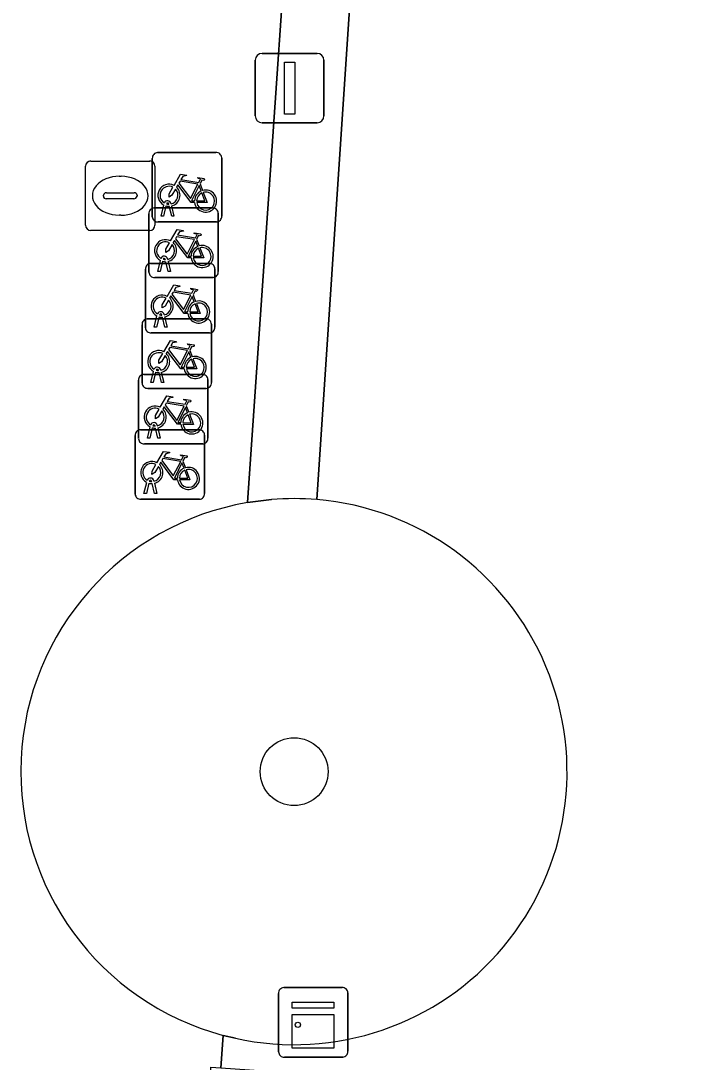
# Model space of a CAD drawing. Extents: x 161848 to 162726, y 385382 to 386521.
# Drawn here: x 162129.15 to 162138.88, y 385598 to 385612.99 of the extents above; entities that cross this region are included whole.
import ezdxf

# ---------------------------------------------------------------- set-up
doc = ezdxf.new("R2010")
doc.units = 0
for name, color, linetype in [('IMGEO_Boom', 7, 'Continuous'), ('IMGEO_Brandkraan', 7, 'Continuous'), ('IMGEO_Fietsenrek', 7, 'Continuous'), ('IMGEO_Groenvoorziening', 7, 'Continuous'), ('IMGEO_Haag', 7, 'Continuous'), ('IMGEO_Kast', 7, 'Continuous'), ('IMGEO_Lichtmast', 7, 'Continuous'), ('IMGEO_Voetpad_open', 7, 'Continuous')]:
    doc.layers.add(name, color=color, linetype=linetype)

msp = doc.modelspace()

# ---------------------------------------------------------------- linework, layer by layer
at = {"layer": 'IMGEO_Boom'}
msp.add_circle((162133.092, 385602.181), 0.489, dxfattribs=at)
at = {"layer": 'IMGEO_Brandkraan'}
for p, q in [((162130.086, 385610.046), (162130.086, 385610.898)), ((162130.161, 385610.972), (162131.013, 385610.972)), ((162131.087, 385610.898), (162131.087, 385610.046)), ((162130.574, 385610.752), (162130.599, 385610.752)), ((162130.345, 385610.466), (162130.345, 385610.478)), ((162130.388, 385610.515), (162130.786, 385610.515)), ((162130.829, 385610.478), (162130.829, 385610.466)), ((162130.783, 385610.429), (162130.385, 385610.429)), ((162130.597, 385610.192), (162130.572, 385610.192)), ((162131.013, 385609.972), (162130.161, 385609.972))]:
    msp.add_line(p, q, dxfattribs=at)
for points in [[(162130.086, 385610.046), (162130.086, 385610.898)], [(162130.161, 385610.972), (162131.013, 385610.972)], [(162131.087, 385610.898), (162131.087, 385610.046)], [(162131.013, 385609.972), (162130.161, 385609.972)]]:
    msp.add_lwpolyline(points, dxfattribs=at)
for centre, radius, start, end in [((162130.163, 385610.896), 0.0765, 91.552, 178.448), ((162130.163, 385610.896), 0.0765, 91.552, 178.448), ((162131.011, 385610.896), 0.0765, 1.552, 88.448), ((162131.011, 385610.896), 0.0765, 1.552, 88.448), ((162130.385, 385610.475), 0.0403, 85.8775, 175.7526), ((162130.382, 385610.465), 0.0366, 178.938, 274.7102), ((162130.786, 385610.472), 0.043, 264.8664, 352.4533), ((162130.79, 385610.477), 0.0386, 1.7309, 96.639), ((162130.163, 385610.048), 0.0765, 181.552, 268.448), ((162130.163, 385610.048), 0.0765, 181.552, 268.448), ((162131.011, 385610.048), 0.0765, 271.552, 358.448), ((162131.011, 385610.048), 0.0765, 271.552, 358.448)]:
    msp.add_arc(centre, radius, start, end, dxfattribs=at)
for centre, major_axis, ratio, start_param, end_param in [((162130.573, 385610.472), (-0.387, 0.002), 0.722429, 4.712389, 7.853982), ((162130.598, 385610.472), (-0.39, 0.002), 0.717154, 1.570796, 4.712389)]:
    msp.add_ellipse(centre, major_axis=major_axis, ratio=ratio, start_param=start_param, end_param=end_param, dxfattribs=at)
at = {"layer": 'IMGEO_Fietsenrek'}
for p, q in [((162131.124, 385611.094), (162131.965, 385611.094)), ((162131.965, 385611.094), (162131.124, 385611.094)), ((162131.049, 385610.169), (162131.049, 385611.01)), ((162131.049, 385611.01), (162131.049, 385610.169)), ((162132.049, 385611.019), (162132.049, 385610.178)), ((162132.049, 385610.178), (162132.049, 385611.019)), ((162131.736, 385610.643), (162131.772, 385610.548)), ((162131.075, 385610.296), (162131.916, 385610.296)), ((162131.916, 385610.296), (162131.075, 385610.296)), ((162131.176, 385610.178), (162131.215, 385610.338)), ((162131.245, 385610.326), (162131.21, 385610.178)), ((162131.287, 385610.35), (162131.286, 385610.354)), ((162131.328, 385610.178), (162131.294, 385610.32)), ((162131.318, 385610.361), (162131.319, 385610.354)), ((162131.326, 385610.324), (162131.361, 385610.178)), ((162131, 385609.371), (162131, 385610.212)), ((162131, 385610.212), (162131, 385609.371)), ((162131.21, 385610.178), (162131.176, 385610.178)), ((162131.361, 385610.178), (162131.328, 385610.178)), ((162132, 385610.221), (162132, 385609.38)), ((162132, 385609.38), (162132, 385610.221)), ((162131.974, 385610.094), (162131.133, 385610.094)), ((162131.133, 385610.094), (162131.974, 385610.094)), ((162131.687, 385609.845), (162131.723, 385609.75)), ((162131.238, 385609.552), (162131.237, 385609.556)), ((162131.269, 385609.563), (162131.27, 385609.556)), ((162130.95, 385608.572), (162130.95, 385609.413)), ((162130.95, 385609.413), (162130.95, 385608.572)), ((162131.025, 385609.497), (162131.866, 385609.497)), ((162131.866, 385609.497), (162131.025, 385609.497)), ((162131.127, 385609.38), (162131.166, 385609.54)), ((162131.196, 385609.528), (162131.161, 385609.38)), ((162131.279, 385609.38), (162131.245, 385609.522)), ((162131.277, 385609.526), (162131.312, 385609.38)), ((162131.95, 385609.422), (162131.95, 385608.581)), ((162131.95, 385608.581), (162131.95, 385609.422)), ((162131.925, 385609.296), (162131.084, 385609.296)), ((162131.084, 385609.296), (162131.925, 385609.296)), ((162131.161, 385609.38), (162131.127, 385609.38)), ((162131.312, 385609.38), (162131.279, 385609.38)), ((162131.637, 385609.046), (162131.673, 385608.951)), ((162130.976, 385608.699), (162131.817, 385608.699)), ((162131.817, 385608.699), (162130.976, 385608.699)), ((162131.077, 385608.581), (162131.116, 385608.741)), ((162131.146, 385608.729), (162131.111, 385608.581)), ((162131.188, 385608.753), (162131.187, 385608.757)), ((162131.229, 385608.581), (162131.195, 385608.723)), ((162131.219, 385608.764), (162131.22, 385608.757)), ((162131.227, 385608.727), (162131.262, 385608.581)), ((162130.901, 385607.774), (162130.901, 385608.615)), ((162130.901, 385608.615), (162130.901, 385607.774)), ((162131.875, 385608.497), (162131.034, 385608.497)), ((162131.034, 385608.497), (162131.875, 385608.497)), ((162131.111, 385608.581), (162131.077, 385608.581)), ((162131.262, 385608.581), (162131.229, 385608.581)), ((162131.901, 385608.624), (162131.901, 385607.783)), ((162131.901, 385607.783), (162131.901, 385608.624)), ((162131.588, 385608.248), (162131.624, 385608.153)), ((162130.926, 385607.9), (162131.767, 385607.9)), ((162131.767, 385607.9), (162130.926, 385607.9)), ((162131.028, 385607.783), (162131.067, 385607.943)), ((162131.097, 385607.931), (162131.062, 385607.783)), ((162131.139, 385607.955), (162131.138, 385607.959)), ((162131.18, 385607.783), (162131.146, 385607.925)), ((162131.17, 385607.966), (162131.171, 385607.959)), ((162131.178, 385607.929), (162131.213, 385607.783)), ((162130.851, 385606.975), (162130.851, 385607.816)), ((162130.851, 385607.816), (162130.851, 385606.975)), ((162131.062, 385607.783), (162131.028, 385607.783)), ((162131.213, 385607.783), (162131.18, 385607.783)), ((162131.851, 385607.825), (162131.851, 385606.984)), ((162131.851, 385606.984), (162131.851, 385607.825)), ((162131.826, 385607.699), (162130.985, 385607.699)), ((162130.985, 385607.699), (162131.826, 385607.699)), ((162131.538, 385607.449), (162131.574, 385607.354)), ((162130.978, 385606.984), (162131.017, 385607.144)), ((162131.089, 385607.156), (162131.088, 385607.16)), ((162131.12, 385607.167), (162131.121, 385607.16)), ((162130.802, 385606.177), (162130.802, 385607.018)), ((162130.802, 385607.018), (162130.802, 385606.177)), ((162130.877, 385607.102), (162131.718, 385607.102)), ((162131.718, 385607.102), (162130.877, 385607.102)), ((162131.047, 385607.132), (162131.012, 385606.984)), ((162131.13, 385606.984), (162131.096, 385607.126)), ((162131.128, 385607.13), (162131.163, 385606.984)), ((162131.802, 385607.027), (162131.802, 385606.186)), ((162131.802, 385606.186), (162131.802, 385607.027)), ((162131.776, 385606.9), (162130.935, 385606.9)), ((162130.935, 385606.9), (162131.776, 385606.9)), ((162131.012, 385606.984), (162130.978, 385606.984)), ((162131.163, 385606.984), (162131.13, 385606.984)), ((162131.489, 385606.651), (162131.525, 385606.556)), ((162130.929, 385606.186), (162130.968, 385606.346)), ((162130.998, 385606.334), (162130.963, 385606.186)), ((162131.04, 385606.358), (162131.039, 385606.362)), ((162131.081, 385606.186), (162131.047, 385606.328)), ((162131.071, 385606.369), (162131.072, 385606.362)), ((162131.079, 385606.332), (162131.114, 385606.186)), ((162131.727, 385606.102), (162130.886, 385606.102)), ((162130.886, 385606.102), (162131.727, 385606.102)), ((162130.963, 385606.186), (162130.929, 385606.186)), ((162131.114, 385606.186), (162131.081, 385606.186))]:
    msp.add_line(p, q, dxfattribs=at)
for points in [[(162131.362, 385610.62), (162131.457, 385610.784), (162131.543, 385610.77), (162131.545, 385610.761), (162131.489, 385610.75), (162131.462, 385610.705), (162131.718, 385610.664)], [(162131.383, 385610.568), (162131.331, 385610.478), (162131.291, 385610.453), (162131.292, 385610.5), (162131.347, 385610.594)], [(162131.658, 385610.376), (162131.608, 385610.376), (162131.417, 385610.627), (162131.398, 385610.595)], [(162131.705, 385610.639), (162131.448, 385610.68), (162131.431, 385610.651), (162131.598, 385610.431), (162131.705, 385610.639)], [(162131.753, 385610.541), (162131.723, 385610.618), (162131.614, 385610.4), (162131.657, 385610.4)], [(162131.718, 385610.664), (162131.743, 385610.713), (162131.737, 385610.717), (162131.714, 385610.721), (162131.702, 385610.728), (162131.701, 385610.731), (162131.703, 385610.736), (162131.798, 385610.721), (162131.8, 385610.711), (162131.79, 385610.698), (162131.778, 385610.692), (162131.764, 385610.698), (162131.736, 385610.643)], [(162131.687, 385610.4), (162131.807, 385610.399), (162131.763, 385610.513)], [(162131.783, 385610.52), (162131.838, 385610.375), (162131.688, 385610.375)], [(162131.313, 385609.822), (162131.408, 385609.986), (162131.494, 385609.972), (162131.496, 385609.963), (162131.44, 385609.952), (162131.413, 385609.907), (162131.669, 385609.866)], [(162131.656, 385609.841), (162131.399, 385609.882), (162131.382, 385609.853), (162131.549, 385609.633), (162131.656, 385609.841)], [(162131.669, 385609.866), (162131.694, 385609.915), (162131.688, 385609.919), (162131.665, 385609.923), (162131.653, 385609.93), (162131.652, 385609.933), (162131.654, 385609.938), (162131.749, 385609.923), (162131.751, 385609.913), (162131.741, 385609.9), (162131.729, 385609.894), (162131.715, 385609.9), (162131.687, 385609.845)], [(162131.334, 385609.77), (162131.282, 385609.68), (162131.242, 385609.655), (162131.243, 385609.702), (162131.298, 385609.796)], [(162131.609, 385609.578), (162131.559, 385609.578), (162131.368, 385609.829), (162131.349, 385609.797)], [(162131.704, 385609.743), (162131.674, 385609.82), (162131.565, 385609.602), (162131.608, 385609.602)], [(162131.638, 385609.602), (162131.758, 385609.601), (162131.714, 385609.715)], [(162131.734, 385609.722), (162131.789, 385609.577), (162131.639, 385609.577)], [(162131.263, 385609.023), (162131.358, 385609.187), (162131.444, 385609.173), (162131.446, 385609.164), (162131.39, 385609.153), (162131.363, 385609.108), (162131.619, 385609.067)], [(162131.619, 385609.067), (162131.644, 385609.116), (162131.638, 385609.12), (162131.615, 385609.124), (162131.603, 385609.131), (162131.602, 385609.134), (162131.604, 385609.139), (162131.699, 385609.124), (162131.701, 385609.114), (162131.691, 385609.101), (162131.679, 385609.095), (162131.665, 385609.101), (162131.637, 385609.046)], [(162131.284, 385608.971), (162131.232, 385608.881), (162131.192, 385608.856), (162131.193, 385608.903), (162131.248, 385608.997)], [(162131.559, 385608.779), (162131.509, 385608.779), (162131.318, 385609.03), (162131.299, 385608.998)], [(162131.606, 385609.042), (162131.349, 385609.083), (162131.332, 385609.054), (162131.499, 385608.834), (162131.606, 385609.042)], [(162131.654, 385608.944), (162131.624, 385609.021), (162131.515, 385608.803), (162131.558, 385608.803)], [(162131.588, 385608.803), (162131.708, 385608.802), (162131.664, 385608.916)], [(162131.684, 385608.923), (162131.739, 385608.778), (162131.589, 385608.778)], [(162131.214, 385608.225), (162131.309, 385608.389), (162131.395, 385608.375), (162131.397, 385608.366), (162131.341, 385608.355), (162131.314, 385608.31), (162131.57, 385608.269)], [(162131.235, 385608.173), (162131.183, 385608.083), (162131.143, 385608.058), (162131.144, 385608.105), (162131.199, 385608.199)], [(162131.51, 385607.981), (162131.46, 385607.981), (162131.269, 385608.232), (162131.25, 385608.2)], [(162131.557, 385608.244), (162131.3, 385608.285), (162131.283, 385608.256), (162131.45, 385608.036), (162131.557, 385608.244)], [(162131.605, 385608.146), (162131.575, 385608.223), (162131.466, 385608.005), (162131.509, 385608.005)], [(162131.57, 385608.269), (162131.595, 385608.318), (162131.589, 385608.322), (162131.566, 385608.326), (162131.554, 385608.333), (162131.553, 385608.336), (162131.555, 385608.341), (162131.65, 385608.326), (162131.652, 385608.316), (162131.642, 385608.303), (162131.63, 385608.297), (162131.616, 385608.303), (162131.588, 385608.248)], [(162131.539, 385608.005), (162131.659, 385608.004), (162131.615, 385608.118)], [(162131.635, 385608.125), (162131.69, 385607.98), (162131.54, 385607.98)], [(162131.164, 385607.426), (162131.259, 385607.59), (162131.345, 385607.576), (162131.347, 385607.567), (162131.291, 385607.556), (162131.264, 385607.511), (162131.52, 385607.47)], [(162131.507, 385607.445), (162131.25, 385607.486), (162131.233, 385607.457), (162131.4, 385607.237), (162131.507, 385607.445)], [(162131.52, 385607.47), (162131.545, 385607.519), (162131.539, 385607.523), (162131.516, 385607.527), (162131.504, 385607.534), (162131.503, 385607.537), (162131.505, 385607.542), (162131.6, 385607.527), (162131.602, 385607.517), (162131.592, 385607.504), (162131.58, 385607.498), (162131.566, 385607.504), (162131.538, 385607.449)], [(162131.185, 385607.374), (162131.133, 385607.284), (162131.093, 385607.259), (162131.094, 385607.306), (162131.149, 385607.4)], [(162131.46, 385607.182), (162131.41, 385607.182), (162131.219, 385607.433), (162131.2, 385607.401)], [(162131.555, 385607.347), (162131.525, 385607.424), (162131.416, 385607.206), (162131.459, 385607.206)], [(162131.489, 385607.206), (162131.609, 385607.205), (162131.565, 385607.319)], [(162131.585, 385607.326), (162131.64, 385607.181), (162131.49, 385607.181)], [(162131.115, 385606.628), (162131.21, 385606.792), (162131.296, 385606.778), (162131.298, 385606.769), (162131.242, 385606.758), (162131.215, 385606.713), (162131.471, 385606.672)], [(162131.471, 385606.672), (162131.496, 385606.721), (162131.49, 385606.725), (162131.467, 385606.729), (162131.455, 385606.736), (162131.454, 385606.739), (162131.456, 385606.744), (162131.551, 385606.729), (162131.553, 385606.719), (162131.543, 385606.706), (162131.531, 385606.7), (162131.517, 385606.706), (162131.489, 385606.651)], [(162131.136, 385606.576), (162131.084, 385606.486), (162131.044, 385606.461), (162131.045, 385606.508), (162131.1, 385606.602)], [(162131.411, 385606.384), (162131.361, 385606.384), (162131.17, 385606.635), (162131.151, 385606.603)], [(162131.458, 385606.647), (162131.201, 385606.688), (162131.184, 385606.659), (162131.351, 385606.439), (162131.458, 385606.647)], [(162131.506, 385606.549), (162131.476, 385606.626), (162131.367, 385606.408), (162131.41, 385606.408)], [(162131.44, 385606.408), (162131.56, 385606.407), (162131.516, 385606.521)], [(162131.536, 385606.528), (162131.591, 385606.383), (162131.441, 385606.383)]]:
    msp.add_lwpolyline(points, dxfattribs=at)
for centre, radius, start, end in [((162131.127, 385611.016), 0.0779, 92.4484, 184.2845), ((162131.127, 385611.016), 0.0779, 92.4484, 184.2845), ((162131.971, 385611.016), 0.0779, 2.4484, 94.2845), ((162131.971, 385611.016), 0.0779, 2.4484, 94.2845), ((162131.289, 385610.479), 0.159, 62.6766, 242.1369), ((162131.289, 385610.479), 0.129, 63.3192, 238.903), ((162131.289, 385610.479), 0.159, 283.5766, 46.6042), ((162131.289, 385610.479), 0.129, 283.6043, 43.4302), ((162131.816, 385610.395), 0.159, 113.3408, 178.3217), ((162131.816, 385610.395), 0.159, 187.0065, 105.7708), ((162131.816, 385610.395), 0.129, 113.923, 177.9556), ((162131.816, 385610.395), 0.129, 188.6715, 104.5883), ((162131.078, 385610.218), 0.0779, 92.4484, 184.2845), ((162131.078, 385610.218), 0.0779, 92.4484, 184.2845), ((162131.269, 385610.35), 0.0499, 12.8025, 158.6934), ((162131.289, 385610.479), 0.159, 253.9967, 271.7867), ((162131.269, 385610.35), 0.0174, 12.8025, 163.4502), ((162131.289, 385610.479), 0.129, 253.415, 269.0204), ((162131.922, 385610.218), 0.0779, 2.4484, 94.2845), ((162131.922, 385610.218), 0.0779, 2.4484, 94.2845), ((162131.127, 385610.172), 0.0779, 182.4484, 274.2845), ((162131.127, 385610.172), 0.0779, 182.4484, 274.2845), ((162131.971, 385610.172), 0.0779, 272.4484, 4.2845), ((162131.971, 385610.172), 0.0779, 272.4484, 4.2845), ((162131.24, 385609.681), 0.159, 62.6766, 242.1369), ((162131.24, 385609.681), 0.129, 63.3192, 238.903), ((162131.24, 385609.681), 0.129, 283.6043, 43.4302), ((162131.24, 385609.681), 0.159, 283.5766, 46.6042), ((162131.767, 385609.597), 0.159, 113.3408, 178.3217), ((162131.767, 385609.597), 0.159, 187.0065, 105.7708), ((162131.767, 385609.597), 0.129, 113.923, 177.9556), ((162131.767, 385609.597), 0.129, 188.6715, 104.5883), ((162131.22, 385609.552), 0.0499, 12.8025, 158.6934), ((162131.22, 385609.552), 0.0174, 12.8025, 163.4502), ((162131.24, 385609.681), 0.129, 253.415, 269.0204), ((162131.028, 385609.419), 0.0779, 92.4484, 184.2845), ((162131.028, 385609.419), 0.0779, 92.4484, 184.2845), ((162131.24, 385609.681), 0.159, 253.9967, 271.7867), ((162131.872, 385609.419), 0.0779, 2.4484, 94.2845), ((162131.872, 385609.419), 0.0779, 2.4484, 94.2845), ((162131.078, 385609.374), 0.0779, 182.4484, 274.2845), ((162131.078, 385609.374), 0.0779, 182.4484, 274.2845), ((162131.922, 385609.374), 0.0779, 272.4484, 4.2845), ((162131.922, 385609.374), 0.0779, 272.4484, 4.2845), ((162131.19, 385608.882), 0.159, 62.6766, 242.1369), ((162131.19, 385608.882), 0.129, 63.3192, 238.903), ((162131.19, 385608.882), 0.129, 283.6043, 43.4302), ((162131.19, 385608.882), 0.159, 283.5766, 46.6042), ((162131.717, 385608.798), 0.159, 113.3408, 178.3217), ((162131.717, 385608.798), 0.159, 187.0065, 105.7708), ((162131.17, 385608.753), 0.0499, 12.8025, 158.6934), ((162131.717, 385608.798), 0.129, 113.923, 177.9556), ((162131.717, 385608.798), 0.129, 188.6715, 104.5883), ((162130.979, 385608.621), 0.0779, 92.4484, 184.2845), ((162130.979, 385608.621), 0.0779, 92.4484, 184.2845), ((162131.19, 385608.882), 0.159, 253.9967, 271.7867), ((162131.17, 385608.753), 0.0174, 12.8025, 163.4502), ((162131.19, 385608.882), 0.129, 253.415, 269.0204), ((162131.823, 385608.621), 0.0779, 2.4484, 94.2845), ((162131.823, 385608.621), 0.0779, 2.4484, 94.2845), ((162131.028, 385608.575), 0.0779, 182.4484, 274.2845), ((162131.028, 385608.575), 0.0779, 182.4484, 274.2845), ((162131.872, 385608.575), 0.0779, 272.4484, 4.2845), ((162131.872, 385608.575), 0.0779, 272.4484, 4.2845), ((162131.141, 385608.084), 0.159, 62.6766, 242.1369), ((162131.141, 385608.084), 0.129, 63.3192, 238.903), ((162131.141, 385608.084), 0.159, 283.5766, 46.6042), ((162131.141, 385608.084), 0.129, 283.6043, 43.4302), ((162131.668, 385608), 0.159, 113.3408, 178.3217), ((162131.668, 385608), 0.159, 187.0065, 105.7708), ((162131.668, 385608), 0.129, 113.923, 177.9556), ((162131.668, 385608), 0.129, 188.6715, 104.5883), ((162130.929, 385607.822), 0.0779, 92.4484, 184.2845), ((162130.929, 385607.822), 0.0779, 92.4484, 184.2845), ((162131.121, 385607.955), 0.0499, 12.8025, 158.6934), ((162131.141, 385608.084), 0.159, 253.9967, 271.7867), ((162131.121, 385607.955), 0.0174, 12.8025, 163.4502), ((162131.141, 385608.084), 0.129, 253.415, 269.0204), ((162131.773, 385607.822), 0.0779, 2.4484, 94.2845), ((162131.773, 385607.822), 0.0779, 2.4484, 94.2845), ((162130.979, 385607.777), 0.0779, 182.4484, 274.2845), ((162130.979, 385607.777), 0.0779, 182.4484, 274.2845), ((162131.823, 385607.777), 0.0779, 272.4484, 4.2845), ((162131.823, 385607.777), 0.0779, 272.4484, 4.2845), ((162131.091, 385607.285), 0.159, 62.6766, 242.1369), ((162131.091, 385607.285), 0.129, 63.3192, 238.903), ((162131.091, 385607.285), 0.129, 283.6043, 43.4302), ((162131.091, 385607.285), 0.159, 283.5766, 46.6042), ((162131.618, 385607.201), 0.159, 113.3408, 178.3217), ((162131.618, 385607.201), 0.159, 187.0065, 105.7708), ((162131.618, 385607.201), 0.129, 113.923, 177.9556), ((162131.618, 385607.201), 0.129, 188.6715, 104.5883), ((162131.071, 385607.156), 0.0499, 12.8025, 158.6934), ((162131.071, 385607.156), 0.0174, 12.8025, 163.4502), ((162131.091, 385607.285), 0.129, 253.415, 269.0204), ((162130.88, 385607.024), 0.0779, 92.4484, 184.2845), ((162130.88, 385607.024), 0.0779, 92.4484, 184.2845), ((162131.091, 385607.285), 0.159, 253.9967, 271.7867), ((162131.724, 385607.024), 0.0779, 2.4484, 94.2845), ((162131.724, 385607.024), 0.0779, 2.4484, 94.2845), ((162130.929, 385606.978), 0.0779, 182.4484, 274.2845), ((162130.929, 385606.978), 0.0779, 182.4484, 274.2845), ((162131.773, 385606.978), 0.0779, 272.4484, 4.2845), ((162131.773, 385606.978), 0.0779, 272.4484, 4.2845), ((162131.042, 385606.487), 0.159, 62.6766, 242.1369), ((162131.042, 385606.487), 0.129, 63.3192, 238.903), ((162131.042, 385606.487), 0.129, 283.6043, 43.4302), ((162131.042, 385606.487), 0.159, 283.5766, 46.6042), ((162131.569, 385606.403), 0.159, 113.3408, 178.3217), ((162131.569, 385606.403), 0.159, 187.0065, 105.7708), ((162131.022, 385606.358), 0.0499, 12.8025, 158.6934), ((162131.569, 385606.403), 0.129, 113.923, 177.9556), ((162131.569, 385606.403), 0.129, 188.6715, 104.5883), ((162131.042, 385606.487), 0.159, 253.9967, 271.7867), ((162131.022, 385606.358), 0.0174, 12.8025, 163.4502), ((162131.042, 385606.487), 0.129, 253.415, 269.0204), ((162130.88, 385606.18), 0.0779, 182.4484, 274.2845), ((162130.88, 385606.18), 0.0779, 182.4484, 274.2845), ((162131.724, 385606.18), 0.0779, 272.4484, 4.2845), ((162131.724, 385606.18), 0.0779, 272.4484, 4.2845)]:
    msp.add_arc(centre, radius, start, end, dxfattribs=at)
at = {"layer": 'IMGEO_Groenvoorziening'}
for points in [[(162136.433, 385651.341), (162135.495, 385651.399), (162133.326, 385619.17), (162132.418, 385606.054), (162132.768, 385606.098)], [(162133.419, 385606.098), (162136.433, 385651.341)], [(162171.548, 385635.655), (162166.823, 385632.709), (162162.512, 385631.258), (162153.37, 385634.865), (162150.909, 385644.636), (162150.025, 385650.499), (162136.433, 385651.341), (162133.419, 385606.098)], [(162132.768, 385606.098), (162132.418, 385606.054)], [(162132.246, 385598.342), (162132.068, 385598.385), (162132.036, 385597.915), (162166.431, 385595.522)], [(162132.068, 385598.385), (162132.246, 385598.342)]]:
    msp.add_lwpolyline(points, dxfattribs=at)
for centre, radius, start, end in [((162133.092, 385602.181), 3.931, 257.5718, 85.228), ((162133.092, 385602.181), 3.931, 257.5718, 85.228), ((162133.094, 385602.029), 4.082, 85.4258, 94.5742), ((162133.094, 385602.029), 4.082, 85.4258, 94.5742), ((162133.085, 385602.181), 3.93, 99.7693, 255.0046)]:
    msp.add_arc(centre, radius, start, end, dxfattribs=at)
at = {"layer": 'IMGEO_Haag'}
for points in [[(162136.433, 385651.341), (162135.495, 385651.399), (162133.326, 385619.17), (162132.418, 385606.054), (162132.768, 385606.098)], [(162133.419, 385606.098), (162136.433, 385651.341)]]:
    msp.add_lwpolyline(points, dxfattribs=at)
msp.add_arc((162133.094, 385602.029), 4.082, 85.4258, 94.5742, dxfattribs=at)
at = {"layer": 'IMGEO_Kast'}
for p, q in [((162132.942, 385599.072), (162133.783, 385599.072)), ((162133.783, 385599.072), (162132.942, 385599.072)), ((162132.867, 385598.147), (162132.867, 385598.988)), ((162132.867, 385598.988), (162132.867, 385598.147)), ((162133.867, 385598.997), (162133.867, 385598.156)), ((162133.867, 385598.156), (162133.867, 385598.997)), ((162133.792, 385598.072), (162132.951, 385598.072)), ((162132.951, 385598.072), (162133.792, 385598.072))]:
    msp.add_line(p, q, dxfattribs=at)
for points in [[(162133.062, 385598.862), (162133.662, 385598.862), (162133.662, 385598.777), (162133.062, 385598.777), (162133.062, 385598.862)], [(162133.062, 385598.687), (162133.662, 385598.687), (162133.662, 385598.198), (162133.062, 385598.198), (162133.062, 385598.687)]]:
    msp.add_lwpolyline(points, dxfattribs=at)
msp.add_circle((162133.146, 385598.536), 0.0377, dxfattribs=at)
for centre, start, end in [((162132.945, 385598.994), 92.4484, 184.2845), ((162132.945, 385598.994), 92.4484, 184.2845), ((162133.789, 385598.994), 2.4484, 94.2845), ((162133.789, 385598.994), 2.4484, 94.2845), ((162133.789, 385598.15), 272.4484, 4.2845), ((162133.789, 385598.15), 272.4484, 4.2845), ((162132.945, 385598.15), 182.4484, 274.2845), ((162132.945, 385598.15), 182.4484, 274.2845)]:
    msp.add_arc(centre, 0.0779, start, end, dxfattribs=at)
at = {"layer": 'IMGEO_Lichtmast'}
for p, q in [((162132.532, 385611.622), (162132.532, 385612.422)), ((162132.532, 385612.422), (162132.532, 385611.622)), ((162132.632, 385612.522), (162133.422, 385612.522)), ((162133.422, 385612.522), (162132.632, 385612.522)), ((162133.522, 385612.422), (162133.522, 385611.622)), ((162133.522, 385611.622), (162133.522, 385612.422)), ((162133.422, 385611.522), (162132.632, 385611.522)), ((162132.632, 385611.522), (162133.422, 385611.522))]:
    msp.add_line(p, q, dxfattribs=at)
msp.add_lwpolyline([(162132.952, 385612.397), (162133.102, 385612.397), (162133.102, 385611.647), (162132.952, 385611.647), (162132.952, 385612.397)], dxfattribs=at)
for centre, start, end in [((162132.632, 385612.422), 90, 180), ((162132.632, 385612.422), 90, 180), ((162133.422, 385612.422), 0, 90), ((162133.422, 385612.422), 360, 90), ((162132.632, 385611.622), 180, 270), ((162132.632, 385611.622), 180, 270), ((162133.422, 385611.622), 270, 0), ((162133.422, 385611.622), 270, 0)]:
    msp.add_arc(centre, 0.1, start, end, dxfattribs=at)
at = {"layer": 'IMGEO_Voetpad_open'}
for points in [[(162132.418, 385606.054), (162133.326, 385619.17)], [(162131.524, 385590.275), (162131.783, 385594.146), (162131.89, 385597.925), (162132.036, 385597.915), (162132.068, 385598.385)]]:
    msp.add_lwpolyline(points, dxfattribs=at)
msp.add_arc((162133.085, 385602.181), 3.93, 99.7693, 255.0046, dxfattribs=at)

doc.saveas('drawing.dxf')
